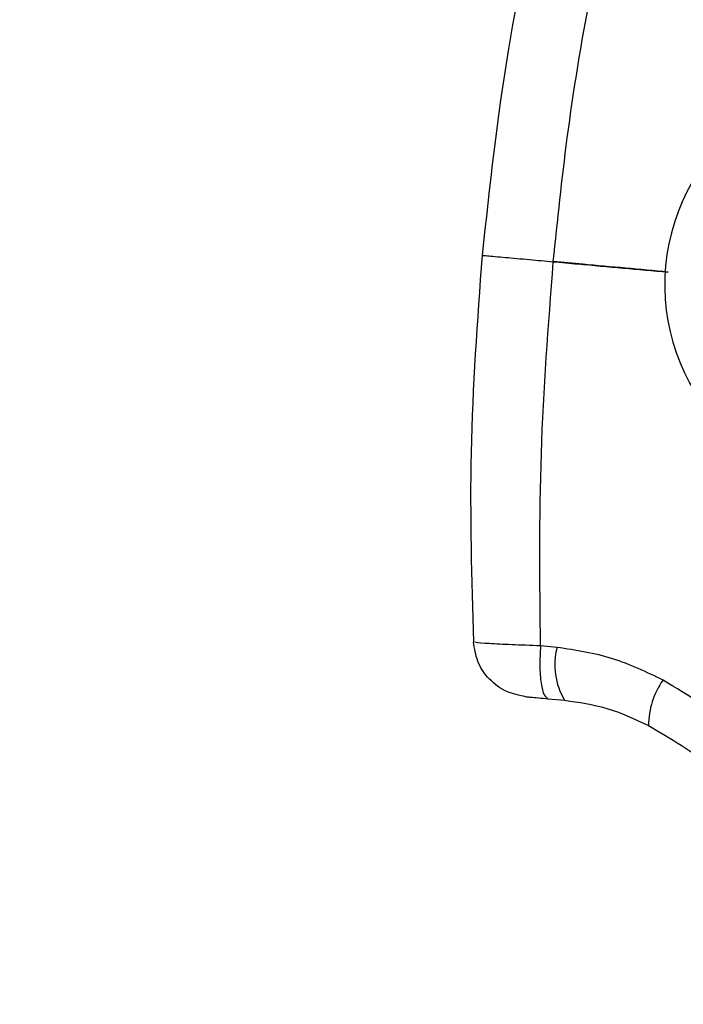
# Model space of a CAD drawing. Header units: inches. Extents: x 170 to 284, y 215 to 248.
# Tile 320 of 656: x 186.1057 to 186.1571, y 244.145 to 244.2212. Entities that reach past the tile are written whole.
import ezdxf

# ---------------------------------------------------------------- set-up
doc = ezdxf.new("R2010")
doc.units = ezdxf.units.IN
doc.header["$LTSCALE"] = 0.25
doc.header["$MEASUREMENT"] = 0
doc.layers.add('ANNOTATIONS', color=1, linetype='Continuous')
doc.layers.add('LH BENCH MOUNT', color=7, linetype='Continuous')
doc.styles.add('ARIAL', font='arial.ttf', dxfattribs={"height": 0.09375})
doc.dimstyles.new('STANDARD$0', dxfattribs={"dimtxt": 0.09375, "dimasz": 0.09375, "dimexe": 0.03125, "dimexo": 0.046875, "dimgap": 0.09, "dimtad": 0, "dimtih": 1, "dimtoh": 1, "dimdec": 4, "dimzin": 0, "dimdsep": 46, "dimtxsty": 'ARIAL', "dimcen": 0.09, "dimadec": 0, "dimazin": 0, "dimtfac": 1, "dimtdec": 4, "dimtofl": 0, "dimtmove": 0, "dimatfit": 1, "dimfxl": 1, "dimtolj": 1, "dimtzin": 0, "dimarcsym": 0})

# ---------------------------------------------------------------- blocks, each defined once
blk = doc.blocks.new('*D18')
at = {"layer": 'ANNOTATIONS', "color": 0, "lineweight": -2, "transparency": 16777216}
for p, q in [((185.9644948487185, 245.1675370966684), (185.9644948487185, 245.9014140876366)), ((187.3643717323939, 244.0675010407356), (187.3643717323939, 245.9014140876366)), ((186.0582448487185, 245.8701640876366), (186.3541591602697, 245.8701640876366)), ((187.2706217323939, 245.8701640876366), (186.9747074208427, 245.8701640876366))]:
    blk.add_line(p, q, dxfattribs=at)
at = {"layer": 'ANNOTATIONS', "color": 0, "transparency": 16777216}
for points in [[(186.0582448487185, 245.8857890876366), (186.0582448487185, 245.8545390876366), (185.9644948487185, 245.8701640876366)], [(187.2706217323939, 245.8857890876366), (187.2706217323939, 245.8545390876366), (187.3643717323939, 245.8701640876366)]]:
    blk.add_solid(points, dxfattribs=at)
at = {"layer": 'defpoints', "color": 0, "transparency": 16777216}
for p in [(187.3643717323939, 245.8701640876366), (185.9644948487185, 245.1206620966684), (187.3643717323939, 244.0206260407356)]:
    blk.add_point(p, dxfattribs=at)
at = {"layer": 'ANNOTATIONS', "color": 0, "transparency": 16777216, "insert": (186.6644332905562, 245.8701640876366), "char_height": 0.09375, "attachment_point": 5, "style": 'ARIAL'}
blk.add_mtext('\\A1;DIM "A"', dxfattribs=at)

msp = doc.modelspace()

# ---------------------------------------------------------------- hatches: boundary and pattern name
at = {"layer": 'LH BENCH MOUNT'}
h = msp.add_hatch(dxfattribs=at)
h.set_pattern_fill('ANSI31', color=256, scale=0.34241245, angle=2.8e-322, style=0)
h.set_pattern_definition([(45, (176.1263761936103, 238.0091787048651), (-0.03026527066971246, 0.03026527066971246), [])])
edge = h.paths.add_edge_path(flags=0)
edge.add_arc((186.41301658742, 243.9014011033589), 0.021400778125, 89.9999999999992, 390.52248781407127, ccw=False)
edge.add_line((186.41301658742, 243.9228018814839), (186.485779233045, 243.9228018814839))
edge.add_arc((186.485779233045, 244.3336968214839), 0.4108949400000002, 270, 450.0000000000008)
edge.add_line((186.485779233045, 244.7445917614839), (186.00212164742, 244.7445917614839))
edge.add_arc((186.00212164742, 244.7488719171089), 0.004280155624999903, 180.0000000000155, 269.9999999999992, ccw=False)
edge.add_line((185.997841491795, 244.7488719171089), (185.997841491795, 244.7916734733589))
edge.add_arc((186.00212164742, 244.7916734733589), 0.004280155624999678, 360, 540, ccw=False)
edge.add_line((186.006401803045, 244.7916734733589), (186.006401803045, 244.7488719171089))
edge.add_line((186.006401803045, 244.7488719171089), (186.003169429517, 244.7488719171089))
edge.add_line((186.003169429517, 244.7488719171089), (186.003169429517, 244.7916734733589))
edge.add_arc((186.00212164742, 244.7916734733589), 0.001047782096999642, 360, 540.0000000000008)
edge.add_line((186.001073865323, 244.7916734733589), (186.001073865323, 244.7488719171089))
edge.add_arc((186.00212164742, 244.7488719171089), 0.001047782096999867, 180, 270)
edge.add_line((186.00212164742, 244.7478241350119), (186.485779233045, 244.7478241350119))
edge.add_arc((186.485779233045, 244.3336968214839), 0.4141273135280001, 269.9999999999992, 450, ccw=False)
edge.add_line((186.485779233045, 243.9195695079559), (186.41301658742, 243.9195695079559))
edge.add_arc((186.41301658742, 243.9014011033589), 0.018168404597, 450.0000000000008, 750.5224878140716)
edge.add_arc((186.4277648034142, 243.9100962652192), 0.001047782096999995, 390.5224878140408, 495.0000000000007)
edge.add_line((186.4270239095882, 243.9108371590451), (186.4183287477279, 243.9021419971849))
edge.add_line((186.4183287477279, 243.9021419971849), (186.4160431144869, 243.9044276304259))
edge.add_line((186.4160431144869, 243.9044276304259), (186.4247382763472, 243.9131227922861))
edge.add_arc((186.4277648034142, 243.9100962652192), 0.004280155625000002, 390.522487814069, 495.0000000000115, ccw=False)

# ---------------------------------------------------------------- linework, layer by layer
for p, q in [((186.1472924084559, 244.1725995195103), (186.1460091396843, 244.1727256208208)), ((186.1466042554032, 244.1686230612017), (186.1478805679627, 244.1685046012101))]:
    msp.add_line(p, q, dxfattribs=at)
for centre, radius, start, end in [((186.1715641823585, 244.2006930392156), 0.01593228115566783, 125.5268038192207, 223.8416457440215), ((186.1715657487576, 244.2006928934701), 0.01593228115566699, 125.5268038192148, 223.8416457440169), ((186.1524005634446, 244.1712435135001), 0.005285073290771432, 165.1331995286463, 211.2139626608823), ((186.1604906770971, 244.1665320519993), 0.006116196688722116, 144.6932917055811, 179.800904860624)]:
    msp.add_arc(centre, radius, start, end, dxfattribs=at)
for points, knots in [([(186.1415220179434, 244.2029876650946), (186.1421010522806, 244.2083357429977), (186.1432217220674, 244.2186864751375), (186.145456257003, 244.228854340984), (186.1465362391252, 244.2337686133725)], [0, 0, 0, 0, 0.5166859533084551, 1, 1, 1, 1]), ([(186.1470057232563, 244.2024900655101), (186.1473363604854, 244.2056855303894), (186.148050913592, 244.2125913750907), (186.1497365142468, 244.2229053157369), (186.1513344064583, 244.2299565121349), (186.1521078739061, 244.233369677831)], [0, 0, 0, 0, 0.3076441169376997, 0.6648617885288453, 1, 1, 1, 1]), ([(186.1408528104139, 244.1730158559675), (186.1407078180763, 244.1779086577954), (186.1404116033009, 244.1879044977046), (186.1411461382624, 244.1978834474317), (186.1415211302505, 244.2029778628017)], [0, 0, 0, 0, 0.4894838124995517, 1, 1, 1, 1]), ([(186.1415621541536, 244.2029741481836), (186.1415567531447, 244.2029746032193), (186.1415418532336, 244.2029758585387), (186.1419756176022, 244.202936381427), (186.1431058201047, 244.2028338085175), (186.1449885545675, 244.2026631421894), (186.1463773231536, 244.2025373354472), (186.1470048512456, 244.2024804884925)], [0, 0, 0, 0, 0.09013511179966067, 0.248658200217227, 0.5414135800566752, 0.7927834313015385, 1, 1, 1, 1]), ([(186.1460142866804, 244.1727259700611), (186.1459647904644, 244.177692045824), (186.1458658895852, 244.1876150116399), (186.1466254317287, 244.1975283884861), (186.1470048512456, 244.2024804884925)], [0, 0, 0, 0, 0.5004628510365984, 1, 1, 1, 1]), ([(186.1470048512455, 244.2024804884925), (186.147640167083, 244.2024227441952), (186.1506032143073, 244.2021534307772), (186.153565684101, 244.2018841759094), (186.1558929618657, 244.2016726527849)], [0, 0, 0, 0, 0.2144129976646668, 1, 1, 1, 1]), ([(186.15589328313, 244.2016825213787), (186.153690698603, 244.201882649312), (186.1507284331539, 244.2021518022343), (186.147765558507, 244.202421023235), (186.1470057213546, 244.202490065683)], [0, 0, 0, 0, 0.7435473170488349, 1, 1, 1, 1]), ([(186.1448886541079, 244.1687822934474), (186.1443791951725, 244.1688823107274), (186.1433254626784, 244.1690891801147), (186.1419950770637, 244.1700865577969), (186.1410606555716, 244.17145529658), (186.140905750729, 244.1725094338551), (186.1408307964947, 244.1730195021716)], [0, 0, 0, 0, 0.2415860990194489, 0.4996813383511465, 0.7579094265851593, 0.9999999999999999, 0.9999999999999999, 0.9999999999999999, 0.9999999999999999]), ([(186.1460142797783, 244.1727262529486), (186.1452396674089, 244.1727521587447), (186.1436806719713, 244.1728042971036), (186.1419333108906, 244.1728936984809), (186.1409224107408, 244.172969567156), (186.1409312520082, 244.1730037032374), (186.1409347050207, 244.173017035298)], [0, 0, 0, 0, 0.2719162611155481, 0.5472623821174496, 0.8231804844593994, 0.9999999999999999, 0.9999999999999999, 0.9999999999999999, 0.9999999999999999]), ([(186.1460142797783, 244.1727262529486), (186.1459888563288, 244.17220518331), (186.1459361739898, 244.1711254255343), (186.146039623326, 244.1697657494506), (186.1462671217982, 244.1688241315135), (186.1464945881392, 244.1686885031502), (186.1466043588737, 244.1686230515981)], [0, 0, 0, 0, 0.2412900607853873, 0.4999999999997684, 0.7587099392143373, 1, 1, 1, 1]), ([(186.1554994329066, 244.1700669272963), (186.1542158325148, 244.1706861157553), (186.1515957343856, 244.1719500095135), (186.1487460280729, 244.1723801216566), (186.1472924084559, 244.1725995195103)], [0, 0, 0, 0, 0.4899054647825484, 1, 1, 1, 1]), ([(186.1662523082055, 244.1615159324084), (186.1662522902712, 244.1615159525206), (186.1647412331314, 244.1632105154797), (186.1614010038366, 244.1664536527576), (186.1574881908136, 244.1688492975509), (186.1554994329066, 244.1700669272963)], [0, 0, 0, 0, 5.836249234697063e-06, 0.4917349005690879, 1, 1, 1, 1]), ([(186.1448889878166, 244.1687822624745), (186.1448878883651, 244.1687823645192), (186.1448017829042, 244.1687903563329), (186.1449017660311, 244.1687810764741), (186.1452222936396, 244.1687513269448), (186.1458259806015, 244.1686952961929), (186.1463458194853, 244.1686470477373), (186.1466043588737, 244.1686230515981)], [0, 0, 0, 0, 0.003230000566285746, 0.252963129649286, 0.503230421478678, 0.7529340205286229, 1, 1, 1, 1]), ([(186.1478805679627, 244.1685046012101), (186.1489815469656, 244.1683484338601), (186.1512272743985, 244.1680298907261), (186.1533118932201, 244.1670518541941), (186.154374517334, 244.1665533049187)], [0, 0, 0, 0, 0.4902549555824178, 1, 1, 1, 1]), ([(186.154374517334, 244.1665533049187), (186.156072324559, 244.1655498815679), (186.1595271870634, 244.1635080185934), (186.1623705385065, 244.1606116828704), (186.163816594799, 244.1591386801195)], [0, 0, 0, 0, 0.4914254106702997, 1, 1, 1, 1])]:
    msp.add_open_spline(points, degree=3, knots=knots, dxfattribs=at)

# ---------------------------------------------------------------- dimensions: what is measured, and where the dimension line sits
at = {"layer": 'ANNOTATIONS'}
dim = msp.add_linear_dim(base=(187.3643717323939, 245.8701640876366), p1=(185.9644948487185, 245.1206620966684), p2=(187.3643717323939, 244.0206260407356), text='DIM "A"', dimstyle='STANDARD$0', dxfattribs=at)
dim.commit()
dim.dimension.update_dxf_attribs({"geometry": '*D18', "text_midpoint": (186.6644332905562, 245.8701640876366)})

doc.saveas('drawing.dxf')
